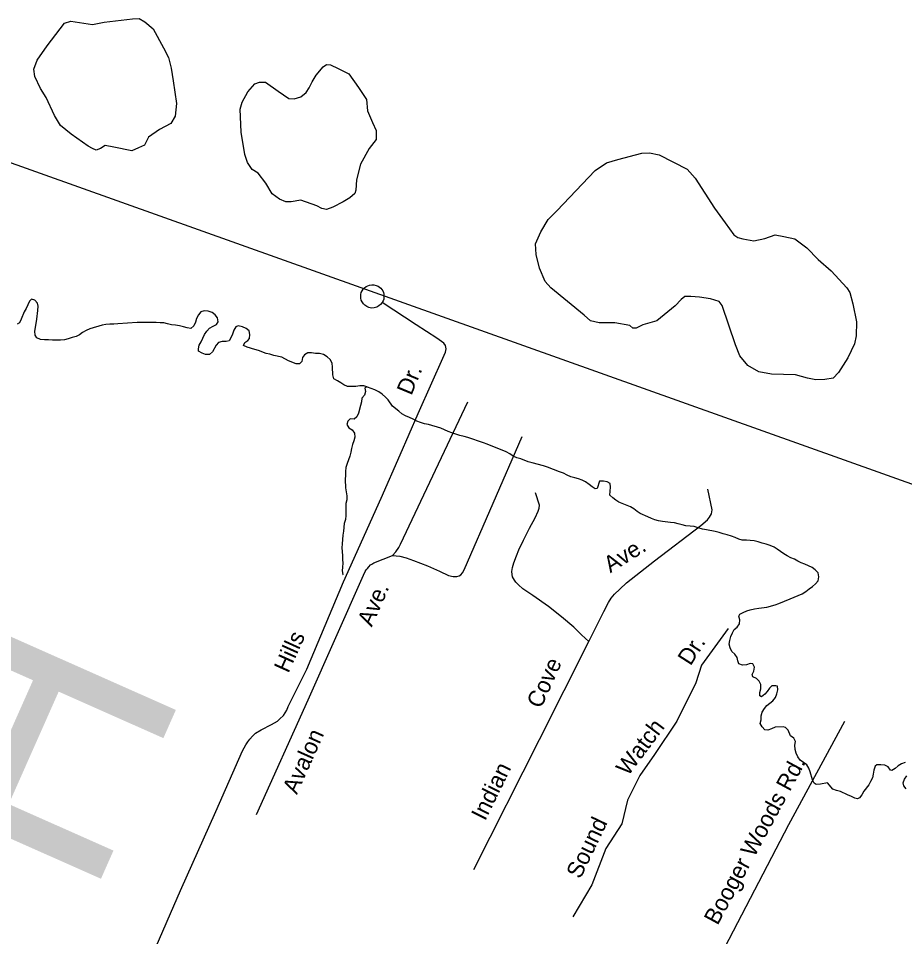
# Model space of a CAD drawing. Extents: x 2308163 to 2335412, y -96774 to 125428.
# Drawn here: x 2325961.3 to 2326033, y 123265.8 to 123340.1 of the extents above; entities that cross this region are included whole.
import ezdxf

# ---------------------------------------------------------------- set-up
doc = ezdxf.new("R2010")
doc.units = 0
for name, color, linetype in [('Old_Level_10', 7, 'Continuous'), ('Old_Level_22', 7, 'Continuous'), ('Old_Level_35', 7, 'Continuous'), ('Old_Level_59', 7, 'Continuous'), ('Old_Level_60', 7, 'Continuous'), ('Old_Level_61', 7, 'Continuous'), ('Old_Level_63', 7, 'Continuous')]:
    doc.layers.add(name, color=color, linetype=linetype)

msp = doc.modelspace()

# ---------------------------------------------------------------- linework, layer by layer
at = {"layer": 'Old_Level_35'}
for points in [[(2325990.731, 123317.12), (2325990.598, 123316.949), (2325990.456, 123316.834), (2325990.282, 123316.732), (2325990.067, 123316.674), (2325989.844, 123316.669), (2325989.64, 123316.712), (2325989.478, 123316.785), (2325989.323, 123316.889), (2325989.2, 123317.015), (2325989.098, 123317.169), (2325989.032, 123317.302), (2325988.999, 123317.46), (2325988.982, 123317.623), (2325988.998, 123317.761), (2325989.033, 123317.924), (2325989.102, 123318.058), (2325989.19, 123318.197), (2325989.295, 123318.307), (2325989.417, 123318.405), (2325989.558, 123318.47), (2325989.688, 123318.52), (2325989.875, 123318.553), (2325990.054, 123318.542), (2325990.241, 123318.502), (2325990.383, 123318.438), (2325990.509, 123318.341), (2325990.603, 123318.269), (2325990.697, 123318.155), (2325990.767, 123318.05), (2325990.816, 123317.92), (2325990.853, 123317.782), (2325990.866, 123317.657), (2325990.867, 123317.51), (2325990.843, 123317.38), (2325990.803, 123317.25), (2325990.731, 123317.12)], [(2325977.276, 123275.956), (2325979.43, 123280.857), (2325979.687, 123281.344), (2325979.853, 123281.578), (2325980.018, 123281.819), (2325980.23, 123282.06), (2325980.482, 123282.294), (2325980.934, 123282.57), (2325981.758, 123283), (2325982.249, 123283.269), (2325982.455, 123283.437), (2325982.733, 123283.718), (2325983.004, 123284.146), (2325983.123, 123284.446), (2325984.62, 123287.478), (2325987.602, 123294.521), (2325990.652, 123301.291), (2325992.165, 123304.797), (2325993.623, 123308.139), (2325994.727, 123310.622), (2325995.615, 123312.62), (2325995.852, 123313.105), (2325995.907, 123313.365), (2325995.849, 123313.645), (2325995.698, 123313.831), (2325995.139, 123314.238), (2325993.457, 123315.31), (2325990.731, 123317.12)], [(2325991.555, 123296.659), (2325991.813, 123296.947), (2325992.058, 123297.301), (2325992.19, 123297.582), (2325997.651, 123309.069)], [(2325991.555, 123296.659), (2325992.155, 123296.596), (2325992.648, 123296.472), (2325993.256, 123296.255), (2325994.384, 123295.821), (2325995.345, 123295.393), (2325996.073, 123295.043), (2325996.46, 123294.952), (2325996.76, 123294.947), (2325996.946, 123295.008), (2325997.072, 123295.088), (2325997.218, 123295.262), (2325997.343, 123295.503), (2326002.055, 123306.276)], [(2326007.445, 123289.691), (2326006.849, 123290.234), (2326006.213, 123290.864), (2326005.216, 123291.698), (2326004.18, 123292.539), (2326002.903, 123293.419), (2326002.101, 123293.968), (2326001.739, 123294.272), (2326001.545, 123294.511), (2326001.424, 123294.65), (2326001.27, 123294.923), (2326001.235, 123295.122), (2326001.201, 123295.375), (2326001.253, 123295.695), (2326001.377, 123296.062), (2326001.594, 123296.623), (2326001.778, 123297.11), (2326002.154, 123297.905), (2326002.629, 123298.873), (2326003.091, 123299.715), (2326003.348, 123300.236), (2326003.427, 123300.489), (2326003.439, 123300.723), (2326003.11, 123301.725)], [(2326007.445, 123289.691), (2326008.645, 123292.142), (2326009.028, 123292.863), (2326009.252, 123293.211), (2326009.524, 123293.519), (2326009.948, 123293.94), (2326010.485, 123294.456), (2326012.761, 123296.226), (2326016.491, 123299.07), (2326017.035, 123299.539), (2326017.207, 123299.759), (2326017.366, 123300.02), (2326017.424, 123300.347), (2326017.062, 123302.018)], [(2325980.562, 123275.713), (2325984.732, 123285), (2325989.198, 123295.055), (2325989.343, 123295.369), (2325989.436, 123295.503), (2325989.522, 123295.603), (2325989.641, 123295.744), (2325989.787, 123295.891), (2325989.873, 123295.958), (2325990.052, 123296.059), (2325991.555, 123296.659)], [(2326018.699, 123290.764), (2326016.555, 123287.779), (2326016.099, 123286.367), (2326014.563, 123283.259), (2326012.736, 123280.569), (2326011.555, 123278.876), (2326010.567, 123276.871), (2326010.093, 123274.95), (2326008.8, 123272.955), (2326007.679, 123270.037), (2326006.152, 123267.439)], [(2325998.138, 123271.265), (2326003.434, 123281.783), (2326007.445, 123289.691)], [(2326017.062, 123262.313), (2326023.627, 123274.917), (2326028.142, 123283.26)], [(2325965.386, 123249.929), (2325969.926, 123259.265), (2325974.397, 123269.56), (2325977.276, 123275.956)]]:
    msp.add_lwpolyline(points, dxfattribs=at)
at = {"layer": 'Old_Level_59'}
msp.add_lwpolyline([(2325989.467, 123310.289), (2325989.331, 123310.186), (2325989.381, 123309.921), (2325989.282, 123309.629), (2325989.084, 123309.382), (2325989.061, 123309.073), (2325988.956, 123308.782), (2325988.806, 123308.157), (2325988.672, 123307.872), (2325988.456, 123307.686), (2325988.14, 123307.707), (2325987.933, 123307.532), (2325987.868, 123307.249), (2325988.034, 123306.989), (2325988.29, 123306.818), (2325988.486, 123306.552), (2325988.512, 123306.231), (2325988.422, 123305.924), (2325988.31, 123305.623), (2325988.23, 123305.321), (2325988.175, 123305.003), (2325988.093, 123304.691), (2325987.997, 123304.394), (2325987.89, 123304.103), (2325987.794, 123303.786), (2325987.762, 123303.452), (2325987.763, 123303.142), (2325987.733, 123302.798), (2325987.747, 123302.142), (2325987.803, 123301.81), (2325987.865, 123301.492), (2325987.851, 123301.158), (2325987.784, 123300.85), (2325987.773, 123300.525), (2325987.787, 123299.884), (2325987.754, 123299.565), (2325987.651, 123299.244), (2325987.595, 123298.621), (2325987.525, 123298.288), (2325987.513, 123297.948), (2325987.489, 123297.613), (2325987.452, 123297.284), (2325987.507, 123296.652), (2325987.512, 123296.337), (2325987.53, 123296.032), (2325987.52, 123295.727), (2325987.489, 123295.418), (2325987.529, 123295.117), (2325987.559, 123295.096)], dxfattribs=at)
at = {"layer": 'Old_Level_60'}
for points in [[(2325974.008, 123315.278), (2325973.677, 123315.32), (2325973.364, 123315.381), (2325973.062, 123315.463), (2325972.756, 123315.473), (2325972.448, 123315.504), (2325971.831, 123315.505), (2325970.893, 123315.487), (2325969.338, 123315.378), (2325969.003, 123315.374), (2325968.695, 123315.354), (2325968.377, 123315.33), (2325968.06, 123315.28), (2325967.085, 123314.993), (2325966.781, 123314.851), (2325966.491, 123314.699), (2325966.249, 123314.509), (2325965.958, 123314.377), (2325965.64, 123314.286), (2325965.332, 123314.185), (2325965.012, 123314.099), (2325964.698, 123314.07), (2325964.372, 123314.06), (2325964.065, 123314.061), (2325963.731, 123314.083), (2325963.394, 123314.094), (2325963.076, 123314.136), (2325962.774, 123314.258), (2325962.649, 123314.481), (2325962.631, 123314.791), (2325962.668, 123315.105), (2325962.781, 123315.772), (2325962.87, 123316.46), (2325962.902, 123316.809), (2325962.836, 123317.066), (2325962.62, 123317.291), (2325962.355, 123317.382), (2325962.195, 123317.215), (2325961.918, 123316.635), (2325961.769, 123316.35), (2325961.514, 123315.754), (2325961.374, 123315.48), (2325961.208, 123315.364)], [(2325989.467, 123310.289), (2325989.224, 123310.363), (2325988.909, 123310.364), (2325988.578, 123310.329), (2325988.238, 123310.321), (2325987.903, 123310.327), (2325987.625, 123310.454), (2325987.367, 123310.625), (2325987.1, 123310.792), (2325986.813, 123310.954), (2325986.726, 123311.262), (2325986.709, 123311.888), (2325986.688, 123312.208), (2325986.515, 123312.494), (2325986.267, 123312.726), (2325985.972, 123312.899), (2325985.643, 123312.981), (2325985.339, 123313.002), (2325985.003, 123313.039), (2325984.696, 123313.044), (2325984.433, 123312.881), (2325984.264, 123312.658), (2325984.211, 123312.34), (2325984.04, 123312.152), (2325983.761, 123312.167), (2325983.151, 123312.391), (2325982.597, 123312.685), (2325981.945, 123312.84), (2325981.623, 123312.932), (2325981.325, 123313.003), (2325980.713, 123313.228), (2325980.414, 123313.324), (2325979.79, 123313.503), (2325979.506, 123313.65), (2325979.6, 123313.886), (2325979.861, 123314.034), (2325979.997, 123314.213), (2325980.024, 123314.527), (2325979.963, 123314.834), (2325979.714, 123315.025), (2325979.415, 123315.142), (2325979.079, 123315.23), (2325978.883, 123315.145), (2325978.713, 123314.872), (2325978.623, 123314.56), (2325978.487, 123314.27), (2325978.333, 123314.006), (2325978.098, 123313.958), (2325977.785, 123313.959), (2325977.469, 123313.878), (2325977.289, 123313.656), (2325976.998, 123313.112), (2325976.746, 123312.897), (2325976.442, 123312.923), (2325976.156, 123313.029), (2325975.87, 123313.176), (2325975.856, 123313.36), (2325975.919, 123313.667), (2325976.067, 123313.931), (2325976.347, 123314.521), (2325976.531, 123314.789), (2325976.765, 123315.04), (2325977.037, 123315.189), (2325977.33, 123315.336), (2325977.445, 123315.551), (2325977.388, 123315.873), (2325977.203, 123316.123), (2325976.96, 123316.309), (2325976.652, 123316.411), (2325976.33, 123316.432), (2325976.061, 123316.366), (2325975.863, 123316.113), (2325975.709, 123315.834), (2325975.616, 123315.537), (2325975.49, 123315.232), (2325975.238, 123315.017), (2325974.937, 123315.068), (2325974.637, 123315.155), (2325974.329, 123315.221), (2325974.008, 123315.278)], [(2325995.455, 123306.952), (2325994.478, 123307.25), (2325994.149, 123307.317), (2325993.817, 123307.4), (2325993.512, 123307.532), (2325993.22, 123307.674), (2325992.928, 123307.806), (2325992.603, 123307.945), (2325992.312, 123308.102), (2325992.074, 123308.324), (2325991.563, 123308.722), (2325991.195, 123309.233), (2325990.981, 123309.464), (2325990.719, 123309.702), (2325990.443, 123309.899), (2325990.125, 123310.047), (2325989.82, 123310.17), (2325989.525, 123310.271), (2325989.467, 123310.289)], [(2326014.359, 123299.293), (2326014.035, 123299.325), (2326013.402, 123299.402), (2326013.08, 123299.449), (2326012.78, 123299.536), (2326012.498, 123299.662), (2326012.197, 123299.774), (2326011.597, 123300.054), (2326011.335, 123300.226), (2326011.076, 123300.433), (2326010.794, 123300.585), (2326009.876, 123300.962), (2326009.616, 123301.123), (2326009.376, 123301.32), (2326009.14, 123301.546), (2326009.156, 123301.871), (2326009.193, 123302.185), (2326009.161, 123302.491), (2326008.933, 123302.605), (2326008.624, 123302.667), (2326008.309, 123302.667), (2326008.104, 123302.08), (2326007.951, 123302.06), (2326007.706, 123302.205), (2326007.453, 123302.407), (2326007.175, 123302.605), (2326006.889, 123302.752), (2326006.603, 123302.863), (2326006.292, 123302.935), (2326005.986, 123303.027), (2326005.682, 123303.159), (2326005.384, 123303.302), (2326005.069, 123303.435), (2326004.092, 123303.793), (2326003.76, 123303.896), (2326002.84, 123304.152), (2326002.541, 123304.243), (2326001.937, 123304.462), (2326001.626, 123304.549), (2326001.31, 123304.702), (2326001.046, 123304.874), (2326000.747, 123305.027), (2326000.149, 123305.281), (2325999.532, 123305.526), (2325999.215, 123305.659), (2325998.913, 123305.771), (2325997.651, 123306.2), (2325997.345, 123306.282), (2325997, 123306.36), (2325996.668, 123306.463), (2325996.355, 123306.575), (2325996.056, 123306.692), (2325995.766, 123306.824), (2325995.455, 123306.952)], [(2326021.386, 123283.69), (2326021.466, 123283.998), (2326021.648, 123284.281), (2326021.833, 123284.524), (2326022.064, 123284.729), (2326022.319, 123284.913), (2326022.538, 123285.165), (2326022.649, 123285.476), (2326022.725, 123285.783), (2326022.705, 123286.089), (2326022.56, 123286.13), (2326022.244, 123286.115), (2326022.052, 123285.918), (2326021.867, 123285.671), (2326021.67, 123285.439), (2326021.405, 123285.235), (2326021.275, 123285.3), (2326021.256, 123285.59), (2326021.344, 123285.882), (2326021.361, 123286.217), (2326021.204, 123286.491), (2326020.994, 123286.707), (2326020.699, 123286.859), (2326020.639, 123287.024), (2326020.781, 123287.309), (2326020.827, 123287.627), (2326020.702, 123287.911), (2326020.477, 123287.929), (2326020.185, 123287.812), (2326019.869, 123287.787), (2326019.582, 123287.909), (2326019.489, 123288.146), (2326019.427, 123288.423), (2326019.253, 123288.677), (2326019.009, 123288.904), (2326018.879, 123289.188), (2326018.788, 123289.496), (2326018.849, 123289.794), (2326018.932, 123290.101), (2326019.044, 123290.402), (2326019.198, 123290.681), (2326019.442, 123290.866), (2326019.612, 123291.124), (2326019.664, 123291.448), (2326019.567, 123291.756), (2326019.651, 123291.906), (2326019.923, 123292.054), (2326020.209, 123292.171), (2326020.497, 123292.273), (2326020.837, 123292.342), (2326021.178, 123292.386), (2326021.824, 123292.491), (2326022.497, 123292.681), (2326022.817, 123292.782), (2326023.718, 123293.147), (2326024.688, 123293.561), (2326024.979, 123293.744), (2326025.25, 123293.958), (2326025.527, 123294.162), (2326025.772, 123294.357), (2326025.99, 123294.619), (2326026.029, 123294.927), (2326025.976, 123295.259), (2326025.756, 123295.491), (2326025.498, 123295.682), (2326024.915, 123295.962), (2326024.62, 123296.073), (2326024.34, 123296.21), (2326024.063, 123296.357), (2326023.772, 123296.474), (2326023.475, 123296.626), (2326023.206, 123296.798), (2326022.68, 123297.172), (2326022.42, 123297.338), (2326022.107, 123297.466), (2326021.785, 123297.569), (2326021.458, 123297.666), (2326021.133, 123297.749), (2326020.803, 123297.841), (2326020.487, 123297.883), (2326020.177, 123297.903), (2326019.836, 123297.905), (2326019.572, 123297.975), (2326019.268, 123298.123), (2326018.967, 123298.23), (2326018.629, 123298.328), (2326018.31, 123298.405), (2326017.968, 123298.508), (2326017.652, 123298.59), (2326016.964, 123298.731), (2326016.62, 123298.793), (2326016.288, 123298.881), (2326015.967, 123298.989), (2326015.623, 123299.036), (2326015.282, 123299.068), (2326014.977, 123299.124), (2326014.67, 123299.221), (2326014.359, 123299.293)], [(2326033.012, 123279.931), (2326032.732, 123279.808), (2326032.47, 123279.645), (2326032.219, 123279.445), (2326031.934, 123279.272), (2326031.832, 123279.306), (2326031.652, 123279.571), (2326031.384, 123279.708), (2326031.064, 123279.739), (2326030.741, 123279.735), (2326030.587, 123279.628), (2326030.499, 123279.306), (2326030.445, 123278.978), (2326030.369, 123278.67), (2326030.231, 123278.381), (2326030.083, 123278.106), (2326029.668, 123277.597), (2326029.507, 123277.318), (2326029.34, 123277.065), (2326029.173, 123276.989), (2326028.959, 123277.047), (2326028.675, 123277.179), (2326028.37, 123277.301), (2326027.788, 123277.565), (2326027.481, 123277.657), (2326027.177, 123277.774), (2326026.75, 123278.267), (2326026.163, 123278.175), (2326025.827, 123278.151), (2326025.662, 123278.248), (2326025.529, 123278.522), (2326025.344, 123279.164), (2326025.228, 123279.463), (2326025.062, 123279.727), (2326024.527, 123280.112), (2326024.355, 123280.372), (2326024.218, 123280.666), (2326024.13, 123280.984), (2326024.098, 123281.31), (2326024.166, 123281.608), (2326024.023, 123281.877), (2326023.761, 123282.079), (2326023.561, 123282.528), (2326023.337, 123282.749), (2326023.144, 123282.797), (2326022.521, 123282.782), (2326022.202, 123282.651), (2326021.907, 123282.544), (2326021.679, 123282.573), (2326021.451, 123282.794), (2326021.3, 123283.068), (2326021.367, 123283.371), (2326021.386, 123283.69)], [(2326033.105, 123277.783), (2326032.926, 123278.028), (2326032.873, 123278.269), (2326032.977, 123278.58), (2326033.155, 123278.828)]]:
    msp.add_lwpolyline(points, dxfattribs=at)
at = {"layer": 'Old_Level_61'}
for points in [[(2325974.083, 123333.207), (2325973.978, 123332.174), (2325973.638, 123331.596), (2325972.716, 123331.109), (2325971.816, 123330.475), (2325971.494, 123329.846), (2325971.023, 123329.608), (2325970.484, 123329.388), (2325969.015, 123329.682), (2325968.303, 123329.808), (2325967.926, 123329.573), (2325967.597, 123329.437), (2325967.277, 123329.58), (2325966.938, 123329.754), (2325965.561, 123330.716), (2325964.707, 123331.437), (2325964.223, 123332.241), (2325963.537, 123333.692), (2325963.077, 123334.425), (2325962.624, 123335.375), (2325962.554, 123335.972), (2325962.809, 123336.7), (2325963.635, 123337.881), (2325965.016, 123339.708), (2325965.535, 123339.863), (2325967.3, 123339.604), (2325968.228, 123339.77), (2325970.529, 123340.057), (2325971.062, 123340.089), (2325971.525, 123339.814), (2325972.188, 123339.237), (2325973.036, 123337.704), (2325973.449, 123336.928), (2325973.643, 123336.067), (2325973.823, 123335.04), (2325974.083, 123333.207)], [(2325990.222, 123330.302), (2325989.675, 123329.574), (2325988.96, 123328.293), (2325988.639, 123327.024), (2325988.587, 123326.187), (2325988.51, 123325.941), (2325988.112, 123325.584), (2325987.561, 123325.262), (2325986.738, 123324.823), (2325986.223, 123324.643), (2325985.834, 123324.707), (2325985.447, 123324.939), (2325984.145, 123325.38), (2325983.355, 123325.26), (2325982.915, 123325.25), (2325982.415, 123325.46), (2325981.829, 123325.902), (2325981.303, 123326.759), (2325980.684, 123327.568), (2325980.209, 123327.858), (2325979.821, 123328.426), (2325979.604, 123329.083), (2325979.32, 123330.892), (2325979.222, 123332.76), (2325979.403, 123333.308), (2325979.848, 123334.156), (2325980.425, 123334.802), (2325980.795, 123334.942), (2325981.284, 123334.92), (2325982.299, 123334.194), (2325983.158, 123333.62), (2325983.594, 123333.57), (2325984.133, 123333.734), (2325984.561, 123334.09), (2325984.823, 123334.482), (2325985.053, 123334.962), (2325985.372, 123335.49), (2325985.95, 123336.161), (2325986.211, 123336.35), (2325986.536, 123336.344), (2325987.171, 123336.048), (2325988.011, 123335.597), (2325988.804, 123334.487), (2325989.441, 123333.525), (2325989.526, 123332.613), (2325989.932, 123331.664), (2325990.233, 123331.013), (2325990.222, 123330.302)], [(2326029.073, 123314.425), (2326028.932, 123313.78), (2326028.384, 123312.64), (2326027.622, 123311.442), (2326027.195, 123311.005), (2326026.52, 123310.88), (2326025.804, 123310.865), (2326025.137, 123310.999), (2326024.153, 123311.257), (2326022.224, 123311.308), (2326021.179, 123311.507), (2326020.301, 123312.015), (2326019.653, 123312.804), (2326019.29, 123313.681), (2326018.222, 123316.878), (2326017.978, 123317.201), (2326017.269, 123317.419), (2326016.395, 123317.551), (2326015.7, 123317.605), (2326015.195, 123317.592), (2326014.909, 123317.353), (2326014.43, 123316.851), (2326012.931, 123315.622), (2326011.811, 123315.315), (2326011.267, 123315.04), (2326010.993, 123315.049), (2326010.746, 123315.256), (2326009.551, 123315.47), (2326008.286, 123315.462), (2326007.569, 123315.635), (2326007.054, 123316.099), (2326004.356, 123318.311), (2326003.907, 123318.81), (2326003.44, 123319.893), (2326003.178, 123320.989), (2326003.114, 123321.87), (2326003.564, 123322.825), (2326004.154, 123323.836), (2326004.853, 123324.529), (2326007.962, 123327.775), (2326008.865, 123328.41), (2326009.79, 123328.672), (2326011.735, 123329.195), (2326012.356, 123329.224), (2326013.117, 123329.05), (2326015.388, 123327.89), (2326016.03, 123327.177), (2326017.591, 123324.755), (2326018.475, 123323.566), (2326019.157, 123322.582), (2326019.497, 123322.362), (2326019.905, 123322.252), (2326020.782, 123322.094), (2326021.667, 123322.287), (2326022.509, 123322.578), (2326023.208, 123322.458), (2326024.092, 123322.249), (2326025.061, 123321.525), (2326025.99, 123320.604), (2326027.032, 123319.684), (2326028.307, 123318.288), (2326028.543, 123317.929), (2326028.789, 123317.011), (2326029.085, 123315.548), (2326029.073, 123314.425)]]:
    msp.add_lwpolyline(points, dxfattribs=at)
at = {"layer": 'Old_Level_63'}
msp.add_line((2326051.481, 123296.047), (2325935.849, 123337.24), dxfattribs=at)

# ---------------------------------------------------------------- texts
at = {"layer": 'Old_Level_10'}
for s, height, rotation, p in [('Dr.', 1.3328, 67.31688, (2325993.078, 123309.537)), ('Ave.', 1.3328, 32.04993, (2326009.176, 123295.215)), ('Ave.', 1.3328, 66.05059, (2325989.877, 123290.837)), ('Hills', 1.3328, 65.64113, (2325983.13, 123287.085)), ('Dr.', 1.3328, 57.31714, (2326015.657, 123287.679)), ('Cove', 1.3328, 65.514, (2326003.561, 123284.216)), ('Watch', 1.3328, 53.11391, (2326010.601, 123278.756)), ('Avalon', 1.3328, 65.81929, (2325983.82, 123277.275)), ('Booger Woods Rd.', 1.33284, 61.62421, (2326017.849, 123266.699)), ('Indian ', 1.3328, 63.79948, (2325999.049, 123275.141)), ('Sound ', 1.3328, 64.33474, (2326006.748, 123270.439))]:
    msp.add_text(s, height=height, rotation=rotation, dxfattribs=at).set_placement(p)
at = {"layer": 'Old_Level_22'}
msp.add_text('H', height=19.993, rotation=66.06668, dxfattribs=at).set_placement((2325967.086, 123268.514))

doc.saveas('drawing.dxf')
